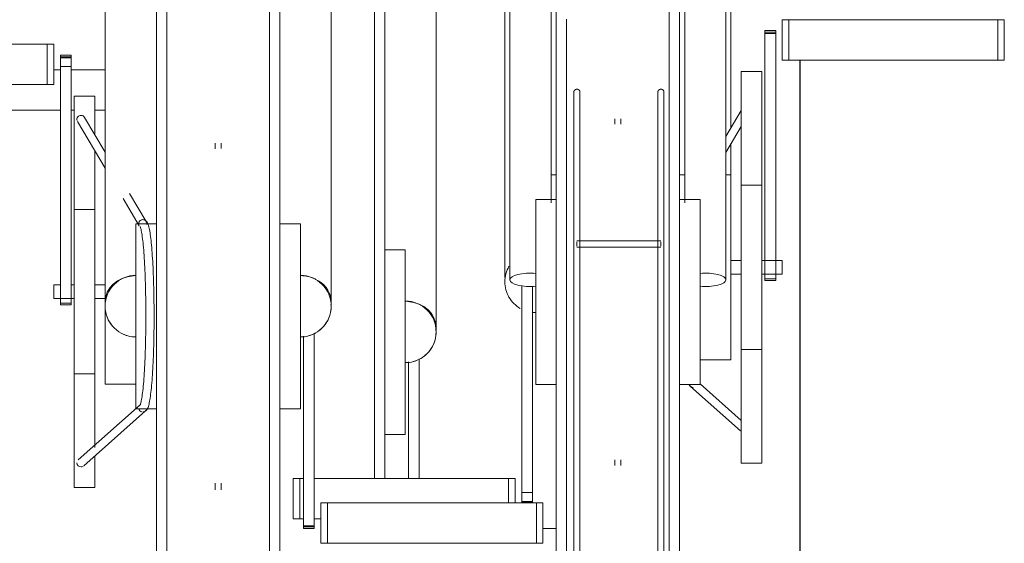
# Model space of a CAD drawing. Extents: x 50445 to 145605, y -10968 to 41989.
# Tile 258 of 338: x 98259 to 98738, y -99 to 156. Entities that reach past the tile are written whole.
import ezdxf

# ---------------------------------------------------------------- set-up
doc = ezdxf.new("R2010")
doc.units = 0
doc.header["$LTSCALE"] = 414.30304
doc.header["$MEASUREMENT"] = 0
doc.layers.add('A-EQPM', color=6, linetype='CONTINUOUS', lineweight=18)
doc.layers.add('I-WALL', color=2, linetype='CONTINUOUS', lineweight=25)

# ---------------------------------------------------------------- blocks, each defined once
blk = doc.blocks.new('97_KA_gestapelde fietsenstalling 8 fietsen 1600x1900 - Type-V119-plotview doorsnede C C  -  1 op 100')
at = {"layer": 'A-EQPM'}
for p, q in [((17257.4, -362.96), (17257.4, -667.77)), ((17282.4, -660.68), (17282.4, -476.2)), ((17096.33, -535.23), (17099.54, -535.23)), ((17104.76, -535.23), (17121.33, -535.23)), ((17099.54, -554.93), (17042.59, -554.93)), ((17106.33, -554.93), (17104.76, -554.93)), ((17121.33, -554.93), (17116.33, -554.93)), ((17267.4, -622.77), (17257.4, -622.77)), ((17267.4, -622.77), (17267.4, -667.77)), ((17257.4, -667.77), (17257.4, -734.27)), ((17267.4, -667.77), (17267.4, -712.77)), ((17268.98, -734.11), (17268.98, -677.35)), ((17274.19, -675.95), (17274.19, -734.11)), ((17257.4, -712.77), (17267.4, -712.77)), ((17334.36, -758.5), (17340.83, -758.5))]:
    blk.add_line(p, q, dxfattribs=at)
at = {"layer": 'A-EQPM', "flags": 128}
for points in [[(17252.4, -667.77), (17252.4, -655.58), (17252.4, -643.41), (17252.4, -631.28), (17252.4, -619.21), (17252.4, -607.21), (17252.4, -595.32), (17252.4, -583.53), (17252.4, -571.89), (17252.4, -560.39), (17252.4, -549.07), (17252.4, -537.94), (17252.4, -527.02), (17252.4, -516.32), (17252.4, -505.86)], [(17252.4, -734.11), (17252.4, -731.55), (17252.4, -719.58), (17252.4, -707.52), (17252.4, -695.41), (17252.4, -683.25), (17252.4, -671.06), (17252.4, -667.77)]]:
    blk.add_lwpolyline(points, dxfattribs=at)
at = {"layer": 'A-EQPM'}
for start, end in [(0, 90), (270, 0)]:
    blk.add_arc((17267.4, -662.77), 15, start, end, dxfattribs=at)
for start_param, end_param in [(0, 1.488304), (6.162412, 6.283185)]:
    blk.add_ellipse((17267.4, -660.68), major_axis=(15, 0), ratio=0.848048, start_param=start_param, end_param=end_param, dxfattribs=at)
for points in [[(17274.9, -649.78), (17274.33, -649.45), (17273.74, -649.16), (17273.14, -648.91)], [(17267.4, -677.77), (17268.71, -677.77), (17271.33, -677.42), (17274.99, -675.91), (17278.13, -673.5), (17280.54, -670.35), (17282.06, -666.7), (17282.4, -664.08), (17282.4, -662.77)]]:
    blk.add_open_spline(points, degree=3, dxfattribs=at)
blk = doc.blocks.new('97_KA_gestapelde fietsenstalling 16 fietsen 1600x2900 - Type-V123-plotview doorsnede C C  -  1 op 100')
at = {"layer": 'A-EQPM'}
for p, q in [((17318.33, -330.29), (17318.33, -637.45)), ((17338.33, -599.91), (17338.33, -330.29)), ((17403.33, -330.29), (17403.33, -599.91)), ((17423.33, -637.45), (17423.33, -330.29)), ((17340.83, -643.38), (17340.83, -338.57)), ((17400.83, -338.57), (17400.83, -643.38)), ((17146.33, -655.27), (17146.33, -350.46)), ((17206.33, -350.46), (17206.33, -655.27)), ((17315.83, -451.81), (17315.83, -636.29)), ((17425.83, -563.63), (17425.83, -451.81)), ((17121.33, -463.7), (17121.33, -648.18)), ((17231.33, -648.18), (17231.33, -463.7)), ((17450.83, -510.83), (17454.05, -510.83)), ((17450.83, -530.54), (17450.83, -510.83)), ((17454.05, -510.83), (17555.65, -510.83)), ((17454.05, -530.54), (17454.05, -510.83)), ((17555.65, -510.83), (17558.86, -510.83)), ((17555.65, -530.54), (17555.65, -510.83)), ((17558.86, -530.54), (17558.86, -510.83)), ((17447.63, -516.17), (17442.41, -516.17)), ((17442.41, -517.48), (17442.41, -516.17)), ((17442.41, -516.17), (17442.41, -516.47)), ((17442.41, -516.94), (17447.63, -516.94)), ((17447.63, -516.47), (17447.63, -516.17)), ((17447.63, -516.17), (17447.63, -517.48)), ((17442.41, -627.23), (17442.41, -517.48)), ((17447.63, -517.48), (17442.41, -517.48)), ((17447.63, -517.48), (17447.63, -627.23)), ((16991.52, -522.73), (17093.12, -522.73)), ((17093.12, -522.73), (17096.33, -522.73)), ((17093.12, -542.43), (17093.12, -522.73)), ((17096.33, -522.73), (17096.33, -542.43)), ((17104.76, -528.06), (17099.54, -528.06)), ((17099.54, -528.36), (17099.54, -528.06)), ((17099.54, -528.06), (17099.54, -529.37)), ((17099.54, -528.83), (17099.54, -528.36)), ((17099.54, -529.63), (17099.54, -528.83)), ((17104.76, -528.83), (17099.54, -528.83)), ((17099.54, -529.37), (17104.76, -529.37)), ((17099.54, -533.65), (17099.54, -529.63)), ((17104.76, -529.37), (17104.76, -528.06)), ((17104.76, -528.06), (17104.76, -528.36)), ((17104.76, -528.36), (17104.76, -528.83)), ((17104.76, -528.83), (17104.76, -529.63)), ((17104.76, -529.63), (17104.76, -533.65)), ((17454.05, -530.54), (17450.83, -530.54)), ((17555.65, -530.54), (17454.05, -530.54)), ((17558.86, -530.54), (17555.65, -530.54)), ((17099.54, -648.87), (17099.54, -533.65)), ((17104.76, -533.65), (17099.54, -533.65)), ((17104.76, -533.65), (17104.76, -648.87)), ((17440.83, -536.13), (17430.83, -536.13)), ((17430.83, -631.38), (17430.83, -536.13)), ((17440.83, -536.13), (17440.83, -631.38)), ((17093.12, -542.43), (16991.52, -542.43)), ((17096.33, -542.43), (17093.12, -542.43)), ((17116.33, -548.02), (17106.33, -548.02)), ((17106.33, -643.27), (17106.33, -548.02)), ((17116.33, -548.02), (17116.33, -566.4)), ((17349.39, -554.95), (17349.39, -602.58)), ((17352.39, -602.58), (17352.39, -554.95)), ((17390.27, -554.95), (17390.27, -602.58)), ((17393.27, -602.58), (17393.27, -554.95)), ((17430.83, -555), (17423.33, -567.67)), ((17107.85, -560.42), (17121.33, -583.18)), ((17121.33, -575.34), (17111.29, -558.38)), ((17369.33, -559.01), (17369.33, -561.64)), ((17372.33, -561.73), (17372.33, -559.01)), ((17423.33, -575.51), (17430.83, -562.85)), ((17116.33, -574.36), (17116.33, -643.27)), ((17174.83, -570.9), (17174.83, -573.63)), ((17177.83, -573.53), (17177.83, -570.9)), ((17425.83, -586.37), (17425.83, -570.92)), ((17340.83, -586.38), (17338.33, -586.38)), ((17403.39, -586.38), (17400.83, -586.38)), ((17425.83, -586.38), (17423.33, -586.38)), ((17425.83, -586.38), (17425.83, -631.38)), ((17440.83, -591.38), (17430.83, -591.38)), ((17130.04, -597.89), (17137.91, -611.17)), ((17141.34, -609.12), (17133.24, -595.43)), ((17340.83, -598.38), (17330.83, -598.38)), ((17330.83, -643.38), (17330.83, -598.38)), ((17410.83, -598.38), (17400.83, -598.38)), ((17410.83, -598.38), (17410.83, -643.38)), ((17116.33, -603.27), (17106.33, -603.27)), ((17146.33, -610.27), (17136.33, -610.27)), ((17136.33, -655.27), (17136.33, -610.27)), ((17216.33, -610.27), (17206.33, -610.27)), ((17216.33, -610.27), (17216.33, -655.27)), ((17391.68, -618.5), (17350.88, -618.5)), ((17350.88, -620), (17350.88, -618.94)), ((17350.88, -621.06), (17350.88, -620)), ((17350.88, -621.5), (17391.68, -621.5)), ((17391.68, -618.94), (17391.68, -620)), ((17391.68, -620), (17391.68, -621.06)), ((17442.41, -637.75), (17442.41, -627.23)), ((17447.63, -627.23), (17447.63, -637.75)), ((17430.83, -628.03), (17425.83, -628.03)), ((17425.83, -631.38), (17425.83, -676.38)), ((17430.83, -726.63), (17430.83, -631.38)), ((17450.83, -628.03), (17440.83, -628.03)), ((17440.83, -631.38), (17440.83, -726.63)), ((17450.83, -628.03), (17450.83, -631.38)), ((17450.83, -631.38), (17450.83, -634.73)), ((17425.83, -634.73), (17430.83, -634.73)), ((17440.83, -634.73), (17450.83, -634.73)), ((17442.41, -636.98), (17442.41, -637.75)), ((17442.41, -636.98), (17447.63, -636.98)), ((17447.63, -637.75), (17447.63, -636.98)), ((17099.54, -639.92), (17096.33, -639.92)), ((17096.33, -643.27), (17096.33, -639.92)), ((17106.33, -639.92), (17104.76, -639.92)), ((17121.33, -639.92), (17116.33, -639.92)), ((17324.04, -741), (17324.04, -640.17)), ((17329.26, -640.59), (17329.26, -741)), ((17349.39, -638.38), (17349.39, -968.3)), ((17352.39, -968.3), (17352.39, -638.38)), ((17390.27, -638.38), (17390.27, -968.3)), ((17393.27, -968.3), (17393.27, -638.38)), ((17442.41, -637.75), (17447.63, -637.75)), ((17096.33, -646.62), (17096.33, -643.27)), ((17096.33, -646.62), (17106.33, -646.62)), ((17106.33, -738.52), (17106.33, -643.27)), ((17116.33, -643.27), (17116.33, -719.05)), ((17116.33, -646.62), (17121.33, -646.62)), ((17330.83, -688.38), (17330.83, -643.38)), ((17340.83, -942.33), (17340.83, -643.38)), ((17400.83, -643.38), (17400.83, -947.15)), ((17410.83, -643.38), (17410.83, -688.38)), ((17099.54, -648.86), (17099.54, -649.65)), ((17099.54, -649.65), (17099.54, -648.87)), ((17104.76, -648.87), (17099.54, -648.87)), ((17099.54, -649.65), (17104.76, -649.65)), ((17104.76, -649.65), (17104.76, -648.86)), ((17104.76, -648.87), (17104.76, -649.65)), ((17121.33, -688.27), (17121.33, -648.23)), ((17136.33, -700.27), (17136.33, -655.27)), ((17146.33, -794.03), (17146.33, -655.27)), ((17206.33, -655.27), (17206.33, -793.98)), ((17216.33, -655.27), (17216.33, -700.27)), ((17217.9, -757.17), (17217.9, -664.85)), ((17223.12, -663.45), (17223.12, -757.17)), ((17430.83, -671.38), (17440.83, -671.38)), ((17410.83, -676.38), (17425.83, -676.38)), ((17106.33, -683.27), (17116.33, -683.27)), ((17121.33, -688.27), (17136.33, -688.27)), ((17330.83, -688.38), (17340.83, -688.38)), ((17400.83, -688.38), (17410.83, -688.38)), ((17406.22, -689.36), (17430.48, -710.98)), ((17430.83, -705.94), (17410.83, -688.11)), ((17138.3, -698.25), (17108.24, -725.04)), ((17110.9, -728.03), (17140.95, -701.25)), ((17136.33, -700.27), (17146.33, -700.27)), ((17206.33, -700.27), (17216.33, -700.27)), ((17116.33, -723.23), (17116.33, -738.52)), ((17369.33, -725.12), (17369.33, -727.75)), ((17372.33, -727.75), (17372.33, -724.99)), ((17430.83, -726.63), (17440.83, -726.63)), ((17174.83, -736.38), (17174.83, -739.64)), ((17177.83, -739.64), (17177.83, -736.38)), ((17212.81, -734.11), (17216.02, -734.11)), ((17212.81, -753.81), (17212.81, -734.11)), ((17216.02, -734.11), (17217.9, -734.11)), ((17216.02, -753.81), (17216.02, -734.11)), ((17223.12, -734.11), (17317.62, -734.11)), ((17317.62, -734.11), (17320.84, -734.11)), ((17317.62, -746), (17317.62, -734.11)), ((17320.84, -746), (17320.84, -734.11)), ((17106.33, -738.52), (17116.33, -738.52)), ((17324.04, -745.02), (17324.04, -741)), ((17329.26, -741), (17324.04, -741)), ((17329.26, -741), (17329.26, -745.02)), ((17226.33, -746), (17229.55, -746)), ((17226.33, -746), (17226.33, -765.7)), ((17229.55, -746), (17331.15, -746)), ((17229.55, -765.7), (17229.55, -746)), ((17324.04, -745.82), (17324.04, -745.02)), ((17324.04, -745.28), (17324.04, -745.82)), ((17324.04, -745.28), (17329.26, -745.28)), ((17329.26, -745.82), (17324.04, -745.82)), ((17329.26, -745.02), (17329.26, -745.82)), ((17329.26, -745.82), (17329.26, -745.28)), ((17331.15, -746), (17334.36, -746)), ((17331.15, -765.7), (17331.15, -746)), ((17334.36, -765.7), (17334.36, -746)), ((17216.02, -753.81), (17212.81, -753.81)), ((17217.9, -753.81), (17216.02, -753.81)), ((17226.33, -753.81), (17223.12, -753.81)), ((17217.9, -758.48), (17217.9, -757.17)), ((17223.12, -757.17), (17217.9, -757.17)), ((17217.9, -757.71), (17223.12, -757.71)), ((17217.9, -758.18), (17217.9, -758.48)), ((17217.9, -758.48), (17223.12, -758.48)), ((17223.12, -757.17), (17223.12, -758.48)), ((17223.12, -758.48), (17223.12, -758.18)), ((17229.55, -765.7), (17226.33, -765.7)), ((17331.15, -765.7), (17229.55, -765.7)), ((17334.36, -765.7), (17331.15, -765.7))]:
    blk.add_line(p, q, dxfattribs=at)
at = {"layer": 'A-EQPM', "flags": 128}
for points in [[(17345.83, -510.58), (17345.83, -521.66), (17345.83, -532.93), (17345.83, -544.38), (17345.83, -555.98), (17345.83, -567.73), (17345.83, -579.6), (17345.83, -591.57), (17345.83, -603.62), (17345.83, -615.74), (17345.83, -627.9), (17345.83, -640.09), (17345.83, -643.38)], [(17395.83, -643.38), (17395.83, -631.19), (17395.83, -619.02), (17395.83, -606.89), (17395.83, -594.82), (17395.83, -582.82), (17395.83, -570.92), (17395.83, -559.14), (17395.83, -547.5), (17395.83, -536), (17395.83, -524.68), (17395.83, -513.55), (17395.83, -502.62)], [(17151.33, -500.97), (17151.33, -511.6), (17151.33, -522.47), (17151.33, -533.55), (17151.33, -544.82), (17151.33, -556.27), (17151.33, -567.88), (17151.33, -579.62), (17151.33, -591.49), (17151.33, -603.46), (17151.33, -615.51), (17151.33, -627.63), (17151.33, -639.79), (17151.33, -651.98), (17151.33, -655.27)], [(17201.33, -655.27), (17201.33, -643.08), (17201.33, -630.91), (17201.33, -618.78), (17201.33, -606.71), (17201.33, -594.71), (17201.33, -582.82), (17201.33, -571.03), (17201.33, -559.39), (17201.33, -547.89), (17201.33, -536.57), (17201.33, -525.44), (17201.33, -514.52), (17201.33, -503.82)], [(17349.39, -546.17), (17349.39, -546.11), (17349.4, -546.05), (17349.4, -545.99), (17349.41, -545.93), (17349.42, -545.87), (17349.44, -545.81), (17349.45, -545.75), (17349.47, -545.69), (17349.49, -545.64), (17349.51, -545.58), (17349.54, -545.53), (17349.56, -545.47), (17349.59, -545.42), (17349.62, -545.37), (17349.66, -545.32), (17349.69, -545.27), (17349.73, -545.22), (17349.77, -545.18), (17349.81, -545.13), (17349.85, -545.09), (17349.89, -545.05), (17349.94, -545.01), (17349.98, -544.97), (17350.03, -544.94), (17350.08, -544.9), (17350.13, -544.87), (17350.19, -544.84), (17350.24, -544.81), (17350.29, -544.79), (17350.35, -544.77), (17350.41, -544.75), (17350.46, -544.73), (17350.52, -544.71), (17350.58, -544.7), (17350.64, -544.69), (17350.7, -544.68), (17350.76, -544.67), (17350.82, -544.67), (17350.88, -544.67), (17350.94, -544.67), (17351, -544.67), (17351.06, -544.67), (17351.12, -544.68), (17351.18, -544.69), (17351.23, -544.7), (17351.29, -544.72), (17351.35, -544.74), (17351.41, -544.76), (17351.46, -544.78), (17351.52, -544.8), (17351.57, -544.83), (17351.62, -544.86), (17351.68, -544.89), (17351.73, -544.92), (17351.78, -544.95), (17351.82, -544.99), (17351.87, -545.03), (17351.91, -545.07), (17351.96, -545.11), (17352, -545.15), (17352.04, -545.2), (17352.08, -545.24), (17352.11, -545.29), (17352.15, -545.34), (17352.18, -545.39), (17352.21, -545.44), (17352.24, -545.5), (17352.26, -545.55), (17352.29, -545.61), (17352.31, -545.66), (17352.33, -545.72), (17352.34, -545.78), (17352.36, -545.84), (17352.37, -545.89), (17352.38, -545.95), (17352.39, -546.01), (17352.39, -546.07), (17352.39, -546.13), (17352.39, -546.17)], [(17349.39, -548.37), (17349.39, -547.94), (17349.39, -547.55), (17349.39, -547.22), (17349.39, -546.92), (17349.39, -546.68), (17349.39, -546.48), (17349.39, -546.33), (17349.39, -546.23), (17349.39, -546.17), (17349.39, -546.17)], [(17349.39, -546.17), (17349.39, -546.19), (17349.39, -546.26), (17349.39, -546.38), (17349.39, -546.55), (17349.39, -546.76), (17349.39, -547.02), (17349.39, -547.33), (17349.39, -547.69), (17349.39, -548.09), (17349.39, -548.53), (17349.39, -549.02), (17349.39, -549.56), (17349.39, -550.13), (17349.39, -550.75), (17349.39, -551.4), (17349.39, -552.1), (17349.39, -552.84), (17349.39, -553.61), (17349.39, -554.42), (17349.39, -554.95)], [(17352.39, -554.95), (17352.39, -554.12), (17352.39, -553.32), (17352.39, -552.56), (17352.39, -551.84), (17352.39, -551.16), (17352.39, -550.52), (17352.39, -549.92), (17352.39, -549.36), (17352.39, -548.84), (17352.39, -548.37), (17352.39, -547.94), (17352.39, -547.55), (17352.39, -547.22), (17352.39, -546.92), (17352.39, -546.68), (17352.39, -546.48), (17352.39, -546.33), (17352.39, -546.23), (17352.39, -546.17), (17352.39, -546.17)], [(17352.39, -546.17), (17352.39, -546.19), (17352.39, -546.26), (17352.39, -546.38), (17352.39, -546.55), (17352.39, -546.76), (17352.39, -547.02), (17352.39, -547.33), (17352.39, -547.69)], [(17390.27, -546.17), (17390.27, -546.11), (17390.28, -546.05), (17390.28, -545.99), (17390.29, -545.93), (17390.3, -545.87), (17390.31, -545.81), (17390.33, -545.75), (17390.35, -545.69), (17390.37, -545.64), (17390.39, -545.58), (17390.41, -545.53), (17390.44, -545.47), (17390.47, -545.42), (17390.5, -545.37), (17390.53, -545.32), (17390.57, -545.27), (17390.6, -545.22), (17390.64, -545.18), (17390.68, -545.13), (17390.73, -545.09), (17390.77, -545.05), (17390.82, -545.01), (17390.86, -544.97), (17390.91, -544.94), (17390.96, -544.9), (17391.01, -544.87), (17391.06, -544.84), (17391.12, -544.81), (17391.17, -544.79), (17391.23, -544.77), (17391.28, -544.75), (17391.34, -544.73), (17391.4, -544.71), (17391.46, -544.7), (17391.52, -544.69), (17391.58, -544.68), (17391.63, -544.67), (17391.69, -544.67), (17391.75, -544.67), (17391.81, -544.67), (17391.87, -544.67), (17391.93, -544.67), (17391.99, -544.68), (17392.05, -544.69), (17392.11, -544.7), (17392.17, -544.72), (17392.23, -544.74), (17392.28, -544.76), (17392.34, -544.78), (17392.4, -544.8), (17392.45, -544.83), (17392.5, -544.86), (17392.55, -544.89), (17392.6, -544.92), (17392.65, -544.95), (17392.7, -544.99), (17392.75, -545.03), (17392.79, -545.07), (17392.84, -545.11), (17392.88, -545.15), (17392.92, -545.2), (17392.95, -545.24), (17392.99, -545.29), (17393.02, -545.34), (17393.06, -545.39), (17393.09, -545.44), (17393.11, -545.5), (17393.14, -545.55), (17393.16, -545.61), (17393.18, -545.66), (17393.2, -545.72), (17393.22, -545.78), (17393.23, -545.84), (17393.25, -545.89), (17393.26, -545.95), (17393.26, -546.01), (17393.27, -546.07), (17393.27, -546.13), (17393.27, -546.17)], [(17390.27, -547.94), (17390.27, -547.55), (17390.27, -547.22), (17390.27, -546.92), (17390.27, -546.68), (17390.27, -546.48), (17390.27, -546.33), (17390.27, -546.23), (17390.27, -546.17), (17390.27, -546.17)], [(17390.27, -546.17), (17390.27, -546.19), (17390.27, -546.26), (17390.27, -546.38), (17390.27, -546.55), (17390.27, -546.76), (17390.27, -547.02), (17390.27, -547.33), (17390.27, -547.69), (17390.27, -548.09), (17390.27, -548.53), (17390.27, -549.02), (17390.27, -549.56), (17390.27, -550.13), (17390.27, -550.75), (17390.27, -551.4), (17390.27, -552.1), (17390.27, -552.84), (17390.27, -553.61), (17390.27, -554.42), (17390.27, -554.95)], [(17393.27, -554.95), (17393.27, -554.12), (17393.27, -553.32), (17393.27, -552.56), (17393.27, -551.84), (17393.27, -551.16), (17393.27, -550.52), (17393.27, -549.92), (17393.27, -549.36), (17393.27, -548.84), (17393.27, -548.37), (17393.27, -547.94), (17393.27, -547.55), (17393.27, -547.22), (17393.27, -546.92), (17393.27, -546.68), (17393.27, -546.48), (17393.27, -546.33), (17393.27, -546.23), (17393.27, -546.17), (17393.27, -546.17)], [(17393.27, -546.17), (17393.27, -546.19), (17393.27, -546.26), (17393.27, -546.38), (17393.27, -546.55), (17393.27, -546.76), (17393.27, -547.02), (17393.27, -547.33), (17393.27, -547.69), (17393.27, -548.09), (17393.27, -548.53)], [(17349.39, -602.58), (17349.39, -603.45), (17349.39, -604.34), (17349.39, -605.27), (17349.39, -606.23), (17349.39, -607.22), (17349.39, -608.23), (17349.39, -609.27), (17349.39, -610.33), (17349.39, -611.41), (17349.39, -612.52), (17349.39, -613.64), (17349.39, -614.77), (17349.39, -615.93), (17349.39, -617.09), (17349.39, -618.26), (17349.39, -619.45), (17349.39, -620.64), (17349.39, -621.83), (17349.39, -623.03), (17349.39, -624.23), (17349.39, -625.43), (17349.39, -626.63), (17349.39, -627.82), (17349.39, -629.01), (17349.39, -630.18), (17349.39, -631.35), (17349.39, -632.51), (17349.39, -633.65), (17349.39, -634.77), (17349.39, -635.88), (17349.39, -636.97), (17349.39, -638.04), (17349.39, -638.38)], [(17352.39, -638.38), (17352.39, -637.32), (17352.39, -636.24), (17352.39, -635.13), (17352.39, -634.01), (17352.39, -632.88), (17352.39, -631.73), (17352.39, -630.56), (17352.39, -629.39), (17352.39, -628.21), (17352.39, -627.02), (17352.39, -625.82), (17352.39, -624.62), (17352.39, -623.42), (17352.39, -622.22), (17352.39, -621.03), (17352.39, -619.84), (17352.39, -618.65), (17352.39, -617.47), (17352.39, -616.3), (17352.39, -615.15), (17352.39, -614.01), (17352.39, -612.88), (17352.39, -611.77), (17352.39, -610.68), (17352.39, -609.61), (17352.39, -608.57), (17352.39, -607.55), (17352.39, -606.55), (17352.39, -605.58), (17352.39, -604.64), (17352.39, -603.74), (17352.39, -602.86), (17352.39, -602.58)], [(17390.27, -602.58), (17390.27, -603.45), (17390.27, -604.34), (17390.27, -605.27), (17390.27, -606.23), (17390.27, -607.22), (17390.27, -608.23), (17390.27, -609.27), (17390.27, -610.33), (17390.27, -611.41), (17390.27, -612.52), (17390.27, -613.64), (17390.27, -614.77), (17390.27, -615.93), (17390.27, -617.09), (17390.27, -618.26), (17390.27, -619.45), (17390.27, -620.64), (17390.27, -621.83), (17390.27, -623.03), (17390.27, -624.23), (17390.27, -625.43), (17390.27, -626.63), (17390.27, -627.82), (17390.27, -629.01), (17390.27, -630.18), (17390.27, -631.35), (17390.27, -632.51), (17390.27, -633.65), (17390.27, -634.77), (17390.27, -635.88), (17390.27, -636.97), (17390.27, -638.04), (17390.27, -638.38)], [(17393.27, -638.38), (17393.27, -637.32), (17393.27, -636.24), (17393.27, -635.13), (17393.27, -634.01), (17393.27, -632.88), (17393.27, -631.73), (17393.27, -630.56), (17393.27, -629.39), (17393.27, -628.21), (17393.27, -627.02), (17393.27, -625.82), (17393.27, -624.62), (17393.27, -623.42), (17393.27, -622.22), (17393.27, -621.03), (17393.27, -619.84), (17393.27, -618.65), (17393.27, -617.47), (17393.27, -616.3), (17393.27, -615.15), (17393.27, -614.01), (17393.27, -612.88), (17393.27, -611.77), (17393.27, -610.68), (17393.27, -609.61), (17393.27, -608.57), (17393.27, -607.55), (17393.27, -606.55), (17393.27, -605.58), (17393.27, -604.64), (17393.27, -603.74), (17393.27, -602.86), (17393.27, -602.58)], [(17139.63, -701.75), (17140.67, -701.49), (17141.34, -701), (17141.72, -700.52), (17141.98, -700.05), (17142.19, -699.58), (17142.37, -699.07), (17142.53, -698.53), (17142.68, -697.93), (17142.82, -697.28), (17142.96, -696.58), (17143.1, -695.81), (17143.23, -694.98), (17143.35, -694.1), (17143.48, -693.15), (17143.6, -692.15), (17143.71, -691.09), (17143.83, -689.98), (17143.94, -688.81), (17144.04, -687.58), (17144.14, -686.31), (17144.24, -684.99), (17144.33, -683.62), (17144.42, -682.21), (17144.5, -680.75), (17144.58, -679.25), (17144.65, -677.72), (17144.72, -676.15), (17144.79, -674.54), (17144.85, -672.91), (17144.9, -671.24), (17144.95, -669.55), (17144.99, -667.84), (17145.03, -666.11), (17145.06, -664.35), (17145.09, -662.59), (17145.11, -660.81), (17145.13, -659.02), (17145.14, -657.23), (17145.14, -655.43), (17145.14, -653.63), (17145.13, -651.84), (17145.12, -650.05), (17145.1, -648.26), (17145.08, -646.49), (17145.05, -644.73), (17145.01, -642.99), (17144.97, -641.26), (17144.93, -639.56), (17144.88, -637.88), (17144.82, -636.23), (17144.76, -634.61), (17144.69, -633.02), (17144.62, -631.46), (17144.55, -629.95), (17144.46, -628.47), (17144.38, -627.03), (17144.29, -625.64), (17144.19, -624.29), (17144.1, -622.99), (17143.99, -621.74), (17143.89, -620.54), (17143.78, -619.4), (17143.66, -618.31), (17143.54, -617.28), (17143.42, -616.3), (17143.3, -615.38), (17143.17, -614.52), (17143.03, -613.72), (17142.9, -612.98), (17142.76, -612.3), (17142.61, -611.68), (17142.45, -611.11), (17142.29, -610.58), (17142.1, -610.1), (17141.87, -609.63), (17141.57, -609.16), (17141.08, -608.66), (17140.23, -608.23), (17139.71, -608.15)], [(17138.37, -611.55), (17138.4, -611.63), (17138.48, -611.83), (17138.59, -612.13), (17138.7, -612.53), (17138.82, -613.02), (17138.94, -613.59), (17139.06, -614.23), (17139.18, -614.94), (17139.3, -615.73), (17139.42, -616.58), (17139.54, -617.49), (17139.65, -618.47), (17139.77, -619.51), (17139.87, -620.61), (17139.98, -621.76), (17140.08, -622.97), (17140.18, -624.23), (17140.27, -625.54), (17140.36, -626.9), (17140.45, -628.31), (17140.53, -629.76), (17140.61, -631.25), (17140.68, -632.78), (17140.75, -634.34), (17140.81, -635.94), (17140.86, -637.57), (17140.92, -639.22), (17140.96, -640.91), (17141, -642.61), (17141.04, -644.34), (17141.07, -646.08), (17141.1, -647.84), (17141.12, -649.6), (17141.13, -651.38), (17141.14, -653.16), (17141.14, -654.95), (17141.14, -656.73), (17141.13, -658.51), (17141.12, -660.29), (17141.1, -662.06), (17141.07, -663.82), (17141.04, -665.56), (17141, -667.28), (17140.96, -668.99), (17140.92, -670.67), (17140.86, -672.33), (17140.81, -673.96), (17140.75, -675.55), (17140.68, -677.12), (17140.61, -678.65), (17140.53, -680.14), (17140.45, -681.59), (17140.36, -682.99), (17140.27, -684.35), (17140.18, -685.66), (17140.08, -686.92), (17139.98, -688.13), (17139.87, -689.29), (17139.77, -690.39), (17139.65, -691.42), (17139.54, -692.4), (17139.42, -693.32), (17139.3, -694.17), (17139.18, -694.95), (17139.06, -695.67), (17138.94, -696.31), (17138.82, -696.87), (17138.7, -697.36), (17138.59, -697.76), (17138.48, -698.07), (17138.4, -698.27), (17138.37, -698.34)], [(17345.83, -643.38), (17345.83, -655.57), (17345.83, -667.74), (17345.83, -679.87), (17345.83, -691.94), (17345.83, -703.93), (17345.83, -715.83), (17345.83, -727.61), (17345.83, -739.26), (17345.83, -750.75), (17345.83, -762.08), (17345.83, -773.21)], [(17395.83, -776.18), (17395.83, -765.1), (17395.83, -753.83), (17395.83, -742.38), (17395.83, -730.77), (17395.83, -719.02), (17395.83, -707.16), (17395.83, -695.19), (17395.83, -683.13), (17395.83, -671.02), (17395.83, -658.85), (17395.83, -646.67), (17395.83, -643.38)], [(17151.33, -655.27), (17151.33, -667.46), (17151.33, -679.63), (17151.33, -691.76), (17151.33, -703.83), (17151.33, -715.82), (17151.33, -727.72), (17151.33, -739.5), (17151.33, -751.15), (17151.33, -762.64), (17151.33, -773.97), (17151.33, -785.1), (17151.33, -793.39)], [(17201.33, -793.32), (17201.33, -788.07), (17201.33, -776.99), (17201.33, -765.72), (17201.33, -754.27), (17201.33, -742.66), (17201.33, -730.91), (17201.33, -719.05), (17201.33, -707.08), (17201.33, -695.02), (17201.33, -682.91), (17201.33, -670.75), (17201.33, -658.56), (17201.33, -655.27)], [(17407.54, -689.86), (17406.49, -689.6), (17405.83, -689.11), (17405.44, -688.63)]]:
    blk.add_lwpolyline(points, dxfattribs=at)
at = {"layer": 'A-EQPM'}
for centre, start, end in [((17136.33, -650.27), 90, 180), ((17216.33, -650.27), 0, 90), ((17136.33, -650.27), 180, 270), ((17216.33, -650.27), 270, 0)]:
    blk.add_arc(centre, 15, start, end, dxfattribs=at)
for centre, major_axis, ratio, start_param, end_param in [((17109.57, -559.4), (1.72, 1.02), 0.988284, 1.030886, 2.863482), ((17109.57, -559.4), (1.72, 1.02), 0.988284, 6.266874, 7.314071), ((17136.33, -648.18), (15, 0), 0.848048, 1.653289, 3.141593), ((17216.33, -648.18), (15, 0), 0.848048, 1.047198, 1.488304), ((17328.33, -637.45), (10, 0), 0.325568, 1.317918, 3.141593), ((17413.33, -637.45), (10, 0), 0.325568, 0, 1.823675), ((17216.33, -648.18), (15, 0), 0.848048, 0, 0.937824), ((17328.33, -637.45), (10, 0), 0.325568, 3.141593, 4.965268), ((17413.33, -637.45), (10, 0), 0.325568, 4.45951, 6.283185), ((17216.33, -648.18), (15, 0), 0.848048, 6.162412, 6.283185), ((17407.54, -687.86), (0, 2), 0.996917, 1.832596, 2.617994), ((17139.63, -699.75), (0, 2), 0.996917, 1.832596, 2.879793), ((17139.63, -699.75), (0, 2), 0.996917, 3.665191, 4.45059), ((17109.57, -726.54), (-1.33, 1.49), 0.994489, 0.84558, 2.416376), ((17109.57, -726.54), (-1.33, 1.49), 0.994489, 3.141593, 3.201774), ((17109.57, -726.54), (-1.33, 1.49), 0.994489, 2.416376, 2.939975)]:
    blk.add_ellipse(centre, major_axis=major_axis, ratio=ratio, start_param=start_param, end_param=end_param, dxfattribs=at)
for points in [[(17137.66, -610.49), (17137.62, -610.26), (17137.62, -609.79), (17137.87, -609.13), (17138.33, -608.58), (17138.94, -608.23), (17139.4, -608.15), (17139.64, -608.15)], [(17139.64, -608.15), (17139.87, -608.15), (17140.33, -608.23), (17140.94, -608.58), (17141.39, -609.13), (17141.63, -609.79), (17141.63, -610.26), (17141.59, -610.49)], [(17315.83, -638.38), (17315.83, -635.76), (17316.54, -633.15), (17317.84, -630.88)], [(17130.6, -636.41), (17129.99, -636.66), (17129.4, -636.95), (17128.83, -637.28)], [(17223.83, -637.28), (17223.26, -636.95), (17222.67, -636.66), (17222.07, -636.41)], [(17323.33, -651.37), (17322.2, -650.71), (17320.11, -649.11), (17317.69, -645.96), (17316.18, -642.3), (17315.83, -639.69), (17315.83, -638.38)], [(17229.32, -657.77), (17229.98, -656.64), (17230.99, -654.2), (17231.33, -651.58), (17231.33, -650.27)], [(17121.85, -654.15), (17122.19, -655.41), (17123.19, -657.86), (17124.8, -659.95), (17125.73, -660.88)], [(17330.83, -653.38), (17330.3, -653.38), (17329.77, -653.35), (17329.25, -653.29)], [(17128.83, -663.26), (17129.97, -663.91), (17132.41, -664.92), (17135.02, -665.27), (17136.33, -665.27)], [(17216.33, -665.27), (17217.64, -665.27), (17220.26, -664.93), (17222.69, -663.91), (17223.83, -663.26)]]:
    blk.add_open_spline(points, degree=3, dxfattribs=at)
blk.add_open_spline([(17224.8, -662.65), (17225.56, -662.13), (17227.21, -660.78), (17228.46, -659.1), (17229.11, -658.1)], degree=3, knots=[0.6908844, 0.6908844, 0.6908844, 0.6908844, 0.75, 0.824959, 0.824959, 0.824959, 0.824959], dxfattribs=at)

msp = doc.modelspace()

# ---------------------------------------------------------------- linework, layer by layer
at = {"layer": 'I-WALL'}
msp.add_line((98639.12, -143.88), (98639.12, 136.65), dxfattribs=at)

# ---------------------------------------------------------------- block references
at = {"layer": 'A-EQPM'}
for name in ['97_KA_gestapelde fietsenstalling 16 fietsen 1600x2900 - Type-V123-plotview doorsnede C C  -  1 op 100', '97_KA_gestapelde fietsenstalling 8 fietsen 1600x1900 - Type-V119-plotview doorsnede C C  -  1 op 100']:
    msp.add_blockref(name, (81179.52, 667.18), dxfattribs=at)

doc.saveas('drawing.dxf')
